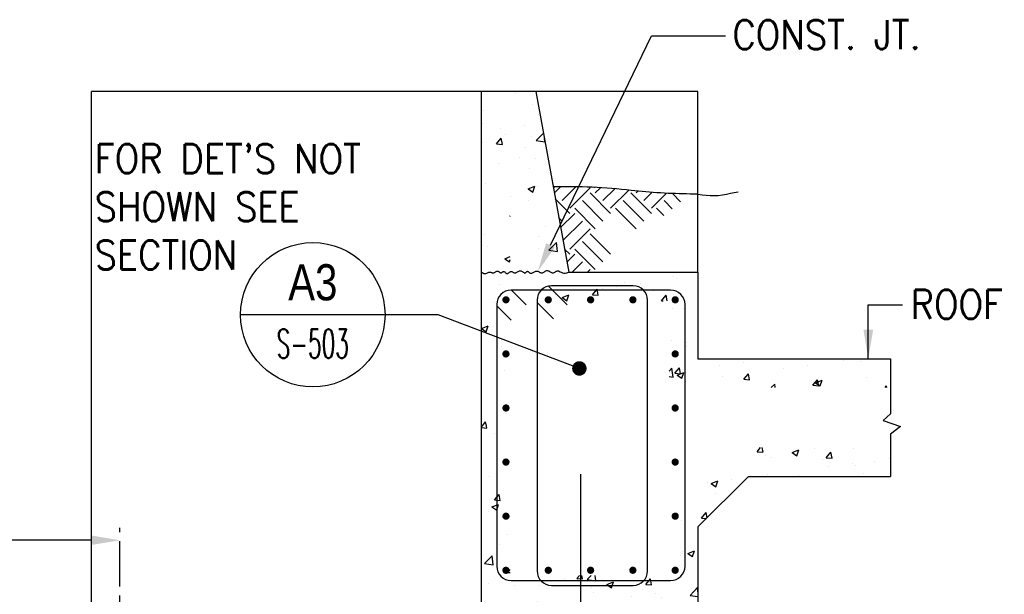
# Model space of a CAD drawing. Header units: inches. Extents: x -9715 to 32893, y -15613 to -1138.
# Tile 281 of 380: x 10251 to 10387, y -8909 to -8830. Entities that reach past the tile are written whole.
import ezdxf
from ezdxf.enums import TextEntityAlignment as Align

# ---------------------------------------------------------------- set-up
doc = ezdxf.new("R2010")
doc.units = ezdxf.units.IN
doc.header["$MEASUREMENT"] = 0
doc.linetypes.add('CENTER', pattern=[2, 1.25, -0.25, 0.25, -0.25])
doc.layers.get('0').update_dxf_attribs({"color": 252})
for name, color, linetype in [('S-ANNO-DIMS', 2, 'Continuous'), ('S-ANNO-SYMB', 2, 'Continuous'), ('S-ANNO-TEXT', 2, 'Continuous'), ('S1', 2, 'Continuous'), ('S3', 4, 'Continuous'), ('S6', 1, 'Continuous'), ('S7', 2, 'Continuous'), ('S7R', 2, 'Continuous')]:
    doc.layers.add(name, color=color, linetype=linetype)
doc.styles.add('125', font='romans.shx', dxfattribs={"width": 0.8, "height": 2})
doc.styles.add('ROMANS', font='ROMANS.shx', dxfattribs={"width": 0.8})
doc.styles.add('TITTEXTL', font='swiss.ttf', dxfattribs={"width": 0.8})
doc.dimstyles.new('dim', dxfattribs={"dimscale": 48, "dimtxt": 12, "dimasz": 0.125, "dimexe": 0.0625, "dimexo": 0.0625, "dimgap": 0.0625, "dimtad": 1, "dimdec": 4, "dimzin": 3, "dimdsep": 46, "dimlunit": 4, "dimtxsty": '125', "dimcen": 0.125, "dimclrd": 1, "dimclre": 1, "dimclrt": 256, "dimadec": 0, "dimazin": 0, "dimtfac": 1, "dimtdec": 4, "dimtix": 1, "dimtofl": 0, "dimtmove": 2, "dimatfit": 3, "dimfxl": 6, "dimtvp": 0.5, "dimtolj": 1, "dimtzin": 3, "dimarcsym": 0})

# ---------------------------------------------------------------- blocks, each defined once
blk = doc.blocks.new('*X223')
at = {"color": 0}
for p, q in [((761.37, 2056.9), (761.37, 2056.9)), ((748.19, 2049.55), (748.19, 2049.55)), ((768.39, 2052.12), (768.39, 2052.12)), ((770.95, 2048.12), (770.95, 2048.12)), ((747.62, 2044.11), (747.62, 2044.11)), ((755.04, 2042.2), (755.04, 2042.2)), ((765.05, 2043.52), (765.05, 2043.52)), ((753.56, 2035.82), (755.49, 2038.12)), ((755.95, 2035.61), (755.49, 2038.12)), ((757.1, 2039.51), (757.1, 2039.51)), ((767.91, 2038.8), (767.91, 2038.8)), ((770, 2037.21), (772.98, 2040.31)), ((770, 2037.21), (773.56, 2036.65)), ((773.56, 2036.65), (773.4, 2037.99)), ((747.7, 2036.24), (747.7, 2036.24)), ((753.56, 2035.82), (755.95, 2035.61)), ((765.53, 2034.14), (765.53, 2034.14)), ((762.9, 2030.12), (762.9, 2030.12)), ((769.68, 2029.74), (769.68, 2029.74)), ((754.53, 2027.75), (754.53, 2027.75)), ((767.42, 2025.48), (767.42, 2025.48)), ((749.14, 2019.18), (749.14, 2019.18)), ((766.64, 2017.11), (769.45, 2018.19)), ((766.64, 2017.11), (768.63, 2015.77)), ((768.64, 2015.77), (769.45, 2018.19)), ((770.49, 2018.28), (770.49, 2018.28)), ((759.16, 2013.96), (759.16, 2013.96)), ((766.93, 2012.17), (766.93, 2012.17)), ((759.11, 2005.73), (759.22, 2005.86)), ((759.11, 2005.73), (759.22, 2005.73)), ((773.89, 2001.51), (773.89, 2001.51)), ((748.63, 1998.19), (748.63, 1998.19)), ((770.83, 1997.47), (770.83, 1997.47)), ((747.51, 1993.46), (747.51, 1993.46)), ((749.79, 1993.37), (749.79, 1993.37)), ((771.14, 1992.46), (771.14, 1992.46)), ((775.3, 1991.62), (778.42, 1994.87)), ((778.86, 1991.07), (778.42, 1994.87)), ((756.91, 1988.11), (759.22, 1988.99)), ((756.91, 1988.11), (758.9, 1986.76)), ((775.3, 1991.62), (778.86, 1991.07)), ((758.9, 1986.76), (759.22, 1987.71)), ((773.39, 1987.05), (773.39, 1987.05)), ((826.99, 1980.6), (826.99, 1980.6)), ((828.44, 1979.91), (828.44, 1979.91)), ((754.75, 1977.5), (754.75, 1977.5)), ((776.1, 1976.6), (776.1, 1976.6)), ((803.27, 1976.6), (803.27, 1976.6)), ((806.79, 1978.04), (806.79, 1978.04)), ((813.29, 1977.92), (813.29, 1977.92)), ((778.01, 1973.27), (778.01, 1973.27)), ((780.79, 1972), (783.59, 1973.08)), ((780.79, 1972), (782.78, 1970.66)), ((782.78, 1970.66), (783.59, 1973.08)), ((786.25, 1975.22), (786.25, 1975.22)), ((793.35, 1973.14), (795.28, 1975.43)), ((793.35, 1973.14), (795.74, 1972.93)), ((795.75, 1972.93), (795.28, 1975.43)), ((797.45, 1975.7), (797.45, 1975.7)), ((818.81, 1974.8), (818.81, 1974.8)), ((822.04, 1970.63), (823.97, 1972.92)), ((824.41, 1970.56), (823.97, 1972.92)), ((752.85, 1969.96), (752.85, 1969.96)), ((822.04, 1970.63), (822.76, 1970.56)), ((826.51, 1967.28), (826.51, 1967.28)), ((831.11, 1967.61), (831.11, 1967.61)), ((747.22, 1959.12), (749.98, 1960.17)), ((749.17, 1957.76), (749.98, 1960.17)), ((747.22, 1959.07), (749.17, 1957.76)), ((752.34, 1955.5), (752.34, 1955.5)), ((755.39, 1951.69), (755.39, 1951.69)), ((826.02, 1953.97), (826.02, 1953.97)), ((832.37, 1953.46), (832.37, 1953.46)), ((832.65, 1951.68), (832.65, 1951.68)), ((846.31, 1943.65), (846.31, 1943.65)), ((855.98, 1944.83), (855.98, 1944.83)), ((866.85, 1946.46), (866.85, 1946.46)), ((882.57, 1943.86), (882.57, 1943.86)), ((883.51, 1946.28), (883.51, 1946.28)), ((897.72, 1945.86), (897.72, 1945.86)), ((904.86, 1945.38), (904.86, 1945.38)), ((747.39, 1942.81), (747.39, 1942.81)), ((756.97, 1941.72), (756.97, 1941.72)), ((825.22, 1941.42), (826.41, 1942.66)), ((825.22, 1939.12), (826.85, 1938.86)), ((825.53, 1940.65), (825.53, 1940.65)), ((826.85, 1938.86), (826.41, 1942.66)), ((827.59, 1940.54), (829.52, 1942.84)), ((827.59, 1940.54), (829.98, 1940.33)), ((828.54, 1939.79), (831.34, 1940.87)), ((828.54, 1939.79), (830.53, 1938.45)), ((829.99, 1940.33), (829.52, 1942.84)), ((830.53, 1938.45), (831.34, 1940.87)), ((832.65, 1940.83), (832.65, 1940.83)), ((847.29, 1939.22), (847.29, 1939.22)), ((856.28, 1938.03), (858.21, 1940.33)), ((858.68, 1937.82), (858.21, 1940.33)), ((872.56, 1942.55), (872.56, 1942.55)), ((832.14, 1937.23), (832.14, 1937.23)), ((856.28, 1938.03), (858.67, 1937.82)), ((867.68, 1934.56), (869.1, 1936.04)), ((869.27, 1934.56), (869.1, 1936.04)), ((884.97, 1935.52), (886.9, 1937.82)), ((884.97, 1935.52), (887.37, 1935.31)), ((886.03, 1936.59), (888.83, 1937.66)), ((886.03, 1936.59), (888.02, 1935.25)), ((886.56, 1935.71), (886.56, 1935.71)), ((887.37, 1935.31), (886.9, 1937.82)), ((888.02, 1935.25), (888.83, 1937.66)), ((907.34, 1938.71), (907.34, 1938.71)), ((914.97, 1934.56), (915.59, 1935.31)), ((915.73, 1934.56), (915.59, 1935.31)), ((747.22, 1918.16), (748.07, 1919.17)), ((748.07, 1919.17), (749, 1920.28)), ((749.32, 1918.54), (749, 1920.28)), ((749.46, 1917.77), (749.32, 1918.54)), ((747.22, 1917.97), (749.46, 1917.77)), ((752.56, 1915.39), (752.56, 1915.39)), ((861.83, 1907.94), (863.25, 1909.63)), ((861.83, 1907.94), (864.22, 1907.73)), ((864.23, 1907.73), (863.88, 1909.63)), ((865.39, 1906.52), (865.39, 1906.52)), ((876.29, 1907.58), (879.09, 1908.66)), ((876.29, 1907.58), (878.28, 1906.24)), ((878.28, 1906.24), (879.1, 1908.66)), ((885.59, 1909.08), (885.59, 1909.08)), ((890.52, 1905.43), (892.45, 1907.73)), ((892.92, 1905.22), (892.45, 1907.73)), ((902.03, 1909.07), (902.03, 1909.07)), ((867.76, 1905.51), (867.76, 1905.51)), ((889.11, 1904.6), (889.11, 1904.6)), ((890.52, 1905.43), (892.92, 1905.22)), ((901.43, 1903.17), (901.43, 1903.17)), ((902.51, 1902.19), (902.51, 1902.19)), ((910.47, 1903.7), (910.47, 1903.7)), ((916.58, 1905.17), (916.58, 1905.17)), ((866.15, 1898.53), (866.15, 1898.53)), ((879.18, 1898.18), (879.18, 1898.18)), ((891.41, 1901.86), (891.41, 1901.86)), ((905.88, 1898.76), (905.88, 1898.76)), ((750.66, 1897.72), (750.66, 1897.72)), ((840.99, 1895.22), (840.99, 1895.22)), ((842.68, 1894.68), (845.49, 1895.76)), ((842.68, 1894.68), (844.67, 1893.34)), ((844.68, 1893.34), (845.49, 1895.76)), ((851, 1896.54), (851, 1896.54)), ((747.27, 1892.16), (747.27, 1892.16)), ((752.62, 1887.89), (754.55, 1890.19)), ((755.01, 1887.68), (754.55, 1890.19)), ((844.36, 1890.39), (844.36, 1890.39)), ((751.59, 1884.98), (754.39, 1886.06)), ((752.62, 1887.89), (755.01, 1887.68)), ((753.58, 1883.64), (754.39, 1886.06)), ((750.15, 1883.26), (750.15, 1883.26)), ((751.59, 1884.98), (753.58, 1883.64)), ((838.69, 1880.36), (840.62, 1882.66)), ((841.03, 1880.47), (840.62, 1882.66)), ((830.46, 1879.44), (830.46, 1879.44)), ((838.69, 1880.36), (840.74, 1880.18)), ((840.48, 1880.76), (840.48, 1880.76)), ((758.17, 1873.72), (758.17, 1873.72)), ((754.78, 1869.48), (754.78, 1869.48)), ((830.66, 1865.64), (830.66, 1865.64)), ((830.88, 1866.31), (830.88, 1866.31)), ((832.95, 1865.67), (835.75, 1866.75)), ((832.95, 1865.67), (834.94, 1864.33)), ((834.94, 1864.33), (835.75, 1866.75)), ((748.52, 1861.48), (751.64, 1864.73)), ((748.52, 1861.48), (752.08, 1860.93)), ((752.08, 1860.93), (751.64, 1864.73)), ((829.96, 1864.98), (829.96, 1864.98)), ((758.17, 1857.81), (759.22, 1859.05)), ((758.17, 1857.81), (759.22, 1857.71)), ((750.21, 1853.38), (750.21, 1853.38)), ((760.9, 1854.29), (760.9, 1854.29)), ((781.87, 1855.38), (781.87, 1855.38)), ((786.86, 1855.3), (787.93, 1856.56)), ((786.86, 1855.3), (789.25, 1855.09)), ((789.26, 1855.09), (788.98, 1856.56)), ((791.21, 1854.86), (792.84, 1856.56)), ((791.21, 1854.86), (794.77, 1854.31)), ((794.77, 1854.31), (794.51, 1856.56)), ((799.34, 1852.77), (802.14, 1853.85)), ((801.33, 1851.43), (802.14, 1853.85)), ((815.55, 1852.79), (817.48, 1855.08)), ((817.14, 1853.52), (817.14, 1853.52)), ((817.95, 1852.58), (817.48, 1855.08)), ((761.1, 1852.38), (761.1, 1852.38)), ((771.56, 1852.48), (771.56, 1852.48)), ((792.92, 1851.58), (792.92, 1851.58)), ((793.81, 1849.52), (793.81, 1849.52)), ((799.34, 1852.77), (801.33, 1851.43)), ((814.27, 1850.68), (814.27, 1850.68)), ((815.55, 1852.79), (817.94, 1852.58)), ((819.43, 1849.21), (819.43, 1849.21)), ((833.9, 1848.24), (837.02, 1851.49)), ((834.58, 1851.2), (834.58, 1851.2)), ((835.62, 1849.77), (835.62, 1849.77)), ((837.22, 1849.77), (837.02, 1851.49)), ((770.48, 1845.51), (770.48, 1845.51)), ((809.42, 1847.89), (809.42, 1847.89)), ((822.13, 1847.44), (822.13, 1847.44)), ((833.9, 1848.24), (837.22, 1847.73)), ((801.92, 1844.88), (801.92, 1844.88))]:
    blk.add_line(p, q, dxfattribs=at)
blk = doc.blocks.new('Anno_Section_A2')
at = {"color": 0, "linetype": 'ByBlock', "lineweight": -2}
blk.add_line((2.5, 0), (-2.5, 0), dxfattribs=at)
blk.add_circle((0, 0), 2.5, dxfattribs=at)
at = {"color": 0, "linetype": 'ByBlock', "lineweight": -2, "style": 'ROMANS', "width": 0.8}
blk.add_attdef('NUMBER', text='', height=1, dxfattribs=at).set_placement((0, 0.5), align=Align.CENTER)
blk.add_attdef('SHEET', text='', height=0.75, dxfattribs=at).set_placement((0, -0.5), align=Align.TOP_CENTER)

msp = doc.modelspace()

# ---------------------------------------------------------------- linework, layer by layer
at = {"layer": 'S1', "color": 137}
msp.add_lwpolyline([(10314.72623, -8839.50305), (10260.72623, -8839.50305)], dxfattribs=at)
at = {"layer": 'S1', "color": 137, "linetype": 'Continuous'}
msp.add_lwpolyline([(10260.72623, -8910.51868), (10260.72623, -8839.50305)], dxfattribs=at)
at = {"layer": 'S1', "color": 3, "linetype": 'Continuous'}
msp.add_lwpolyline([(10314.72623, -8910.51868), (10314.72623, -8839.50305)], dxfattribs=at)
at = {"layer": 'S1', "color": 3}
for points in [[(10322.25714, -8839.50305), (10314.72623, -8839.50305)], [(10322.25714, -8839.50305), (10326.8356, -8864.51868), (10344.72623, -8864.51868), (10344.72623, -8876.51868), (10371.38248, -8876.51868)], [(10344.72623, -8899.81791), (10351.71296, -8892.83118)], [(10351.71296, -8892.83118), (10371.38248, -8892.83118)], [(10344.72623, -8899.81791), (10344.72623, -8910.51868)]]:
    msp.add_lwpolyline(points, dxfattribs=at)
at = {"layer": 'S1'}
for points in [[(10344.72623, -8839.50305), (10322.25714, -8839.50305)], [(10371.38248, -8876.51868), (10371.38248, -8884.1593), (10370.36685, -8885.08118), (10372.78873, -8885.92493), (10371.38248, -8886.95618), (10371.38248, -8892.83118)]]:
    msp.add_lwpolyline(points, dxfattribs=at)
at = {"layer": 'S1', "linetype": 'Continuous'}
msp.add_lwpolyline([(10344.72623, -8864.51868), (10344.72623, -8839.50305)], dxfattribs=at)
at = {"layer": 'S1'}
for points in [[(10343.6334, -8853.7146, -0.024600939), (10335.49185, -8853.20618, 0.033148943), (10324.62765, -8852.71385, 7.506787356)], [(10344.72623, -8853.7218, 0.114999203), (10349.2106, -8853.61243, -0.031296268), (10350.30875, -8853.40032, 0.010518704)], [(10344.72623, -8853.7218, -0.003293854), (10343.6334, -8853.7146, 0.033148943)]]:
    msp.add_lwpolyline(points, format="xyb", dxfattribs=at)
at = {"layer": 'S1', "color": 2}
msp.add_lwpolyline([(10314.72623, -8864.51868), (10314.9132, -8864.64033), (10315.08042, -8864.70501), (10315.22981, -8864.72422), (10315.36334, -8864.70944), (10315.48293, -8864.67215), (10315.59055, -8864.62383), (10315.68812, -8864.57597), (10315.77761, -8864.54006), (10315.86083, -8864.52477), (10315.93914, -8864.52758), (10316.01381, -8864.54316), (10316.08608, -8864.56618), (10316.15719, -8864.59131), (10316.2284, -8864.61322), (10316.30095, -8864.62659), (10316.3761, -8864.62609), (10316.45466, -8864.60813), (10316.53571, -8864.57616), (10316.61792, -8864.53536), (10316.69994, -8864.4909), (10316.78042, -8864.44798), (10316.85802, -8864.41179), (10316.93139, -8864.3875), (10316.99918, -8864.3803), (10317.0605, -8864.39358), (10317.11614, -8864.42357), (10317.16737, -8864.46469), (10317.21542, -8864.51138), (10317.26155, -8864.55808), (10317.30701, -8864.5992), (10317.35305, -8864.62919), (10317.40091, -8864.64247), (10317.45156, -8864.63537), (10317.5048, -8864.61175), (10317.56016, -8864.57738), (10317.61715, -8864.53801), (10317.67529, -8864.49942), (10317.7341, -8864.46735), (10317.79311, -8864.44757), (10317.85183, -8864.44584), (10317.90991, -8864.46591), (10317.9675, -8864.50345), (10318.02491, -8864.55213), (10318.08241, -8864.6056), (10318.1403, -8864.65755), (10318.19886, -8864.70162), (10318.25838, -8864.73147), (10318.31914, -8864.74079), (10318.38135, -8864.72538), (10318.44481, -8864.68971), (10318.50923, -8864.64041), (10318.57432, -8864.5841), (10318.6398, -8864.5274), (10318.70537, -8864.47695), (10318.77075, -8864.43936), (10318.83565, -8864.42126), (10318.89994, -8864.42709), (10318.96413, -8864.4525), (10319.02891, -8864.49097), (10319.09493, -8864.53596), (10319.16287, -8864.58096), (10319.2334, -8864.61943), (10319.30721, -8864.64484), (10319.38495, -8864.65066), (10319.46706, -8864.63258), (10319.55302, -8864.59511), (10319.64205, -8864.54496), (10319.73338, -8864.48885), (10319.82626, -8864.43352), (10319.9199, -8864.38567), (10320.01354, -8864.35204), (10320.10642, -8864.33933), (10320.19777, -8864.35204), (10320.28691, -8864.38567), (10320.37317, -8864.43352), (10320.45588, -8864.48885), (10320.53436, -8864.54496), (10320.60793, -8864.59511), (10320.67594, -8864.63258), (10320.7377, -8864.65066), (10320.7929, -8864.64482), (10320.84262, -8864.6193), (10320.8883, -8864.58053), (10320.93139, -8864.53494), (10320.97333, -8864.48897), (10321.01555, -8864.44904), (10321.05951, -8864.4216), (10321.10663, -8864.41307), (10321.15811, -8864.42773), (10321.21411, -8864.4612), (10321.27453, -8864.50697), (10321.33927, -8864.55849), (10321.40823, -8864.60925), (10321.48133, -8864.65271), (10321.55847, -8864.68235), (10321.63954, -8864.69163), (10321.72436, -8864.67624), (10321.81235, -8864.64068), (10321.90283, -8864.59168), (10321.99515, -8864.53596), (10322.08861, -8864.48024), (10322.18256, -8864.43125), (10322.27631, -8864.39569), (10322.3692, -8864.3803), (10322.46073, -8864.38953), (10322.55111, -8864.41883), (10322.64071, -8864.46138), (10322.72994, -8864.51036), (10322.81916, -8864.55896), (10322.90877, -8864.60035), (10322.99914, -8864.62773), (10323.09067, -8864.63428), (10323.18364, -8864.61551), (10323.27796, -8864.57629), (10323.37343, -8864.52382), (10323.46985, -8864.4653), (10323.56705, -8864.40793), (10323.66482, -8864.35892), (10323.76298, -8864.32546), (10323.86133, -8864.31475), (10323.95967, -8864.33152), (10324.05771, -8864.37057), (10324.15518, -8864.42421), (10324.25179, -8864.48476), (10324.34724, -8864.54454), (10324.44125, -8864.59587), (10324.53353, -8864.63108), (10324.62379, -8864.64247), (10324.71205, -8864.62513), (10324.79948, -8864.58512), (10324.88759, -8864.53129), (10324.97787, -8864.47247), (10325.07179, -8864.41749), (10325.17085, -8864.37518), (10325.27654, -8864.35437), (10325.39035, -8864.36391), (10325.5139, -8864.40857), (10325.64928, -8864.47693), (10325.79875, -8864.55353), (10325.96454, -8864.6229), (10326.14888, -8864.66957), (10326.35401, -8864.67807), (10326.58218, -8864.63293), (10326.8356, -8864.51868)], dxfattribs=at)
at = {"layer": 'S3', "color": 3}
for points in [[(10316.85123, -8869.01868), (10316.85123, -8905.23743, 0.414213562), (10318.85123, -8907.23743), (10340.92935, -8907.23743, 0.414213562), (10342.92935, -8905.23743), (10342.92935, -8869.01868, 0.414213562), (10340.92935, -8867.01868), (10318.85123, -8867.01868, 0.414213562)], [(10322.44498, -8868.4093), (10322.44498, -8905.9093, 0.414213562), (10324.44498, -8907.9093), (10335.74185, -8907.9093, 0.414213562), (10337.74185, -8905.9093), (10337.74185, -8868.4093, 0.414213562), (10335.74185, -8866.4093), (10324.44498, -8866.4093, 0.414213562)]]:
    msp.add_lwpolyline(points, format="xyb", close=True, dxfattribs=at)
for points in [[(10320.93909, -8869.0603), (10318.89747, -8867.01868)], [(10326.62169, -8869.07875), (10324.00194, -8866.45899)], [(10318.83035, -8871.16904), (10316.85123, -8869.18992)], [(10324.70817, -8870.99226), (10322.44498, -8868.72907)]]:
    msp.add_lwpolyline(points, dxfattribs=at)
at = {"layer": 'S3', "color": 4, "const_width": 0.5}
for points in [[(10317.88248, -8868.36243, 1), (10318.38248, -8868.36243, 1)], [(10323.74185, -8868.36243, 1), (10324.24185, -8868.36243, 1)], [(10329.60123, -8868.36243, 1), (10330.10123, -8868.36243, 1)], [(10335.4606, -8868.36243, 1), (10335.9606, -8868.36243, 1)], [(10341.31998, -8868.36243, 1), (10341.81998, -8868.36243, 1)], [(10317.88248, -8875.85305, 1), (10318.38248, -8875.85305, 1)], [(10341.31998, -8875.85305, 1), (10341.81998, -8875.85305, 1)], [(10317.88248, -8883.34368, 1), (10318.38248, -8883.34368, 1)], [(10341.31998, -8883.34368, 1), (10341.81998, -8883.34368, 1)], [(10317.88248, -8890.8343, 1), (10318.38248, -8890.8343, 1)], [(10341.31998, -8890.8343, 1), (10341.81998, -8890.8343, 1)], [(10317.88248, -8898.32493, 1), (10318.38248, -8898.32493, 1)], [(10341.31998, -8898.32493, 1), (10341.81998, -8898.32493, 1)], [(10317.88248, -8905.81555, 1), (10318.38248, -8905.81555, 1)], [(10323.74185, -8905.81555, 1), (10324.24185, -8905.81555, 1)], [(10329.60123, -8905.81555, 1), (10330.10123, -8905.81555, 1)], [(10335.4606, -8905.81555, 1), (10335.9606, -8905.81555, 1)], [(10341.31998, -8905.81555, 1), (10341.81998, -8905.81555, 1)]]:
    msp.add_lwpolyline(points, format="xyb", close=True, dxfattribs=at)
at = {"layer": 'S3', "color": 4}
msp.add_lwpolyline([(10328.4606, -8892.51868), (10328.4606, -8928.51868)], dxfattribs=at)
at = {"layer": 'S6', "color": 1}
for p, q in [((10324.83591, -8852.85643), (10324.69201, -8852.71252)), ((10324.83591, -8853.56354), (10325.70112, -8852.69834)), ((10325.89657, -8854.6242), (10327.812, -8852.70877)), ((10326.95723, -8855.68486), (10329.78566, -8852.85643)), ((10332.61409, -8856.39197), (10329.78566, -8853.56354)), ((10330.49277, -8852.85643), (10330.43367, -8852.79734)), ((10330.49277, -8853.56354), (10331.21626, -8852.84005)), ((10331.55343, -8854.6242), (10333.19603, -8852.9816)), ((10332.61409, -8855.68486), (10335.13225, -8853.1667)), ((10338.27094, -8856.39197), (10335.44252, -8853.56354)), ((10336.14962, -8853.56354), (10336.40936, -8853.3038)), ((10337.21028, -8854.6242), (10338.35753, -8853.47695)), ((10338.27094, -8855.68486), (10340.34955, -8853.60626)), ((10342.32631, -8854.79048), (10341.18188, -8853.64604)), ((10326.95723, -8856.39197), (10324.93791, -8854.37264)), ((10331.55343, -8857.45263), (10328.725, -8854.6242)), ((10337.21028, -8857.45263), (10334.38186, -8854.6242)), ((10341.16274, -8855.74823), (10340.03871, -8854.6242)), ((10330.49277, -8858.51329), (10327.66434, -8855.68486)), ((10336.14962, -8858.51329), (10333.3212, -8855.68486)), ((10339.99917, -8856.70598), (10338.97805, -8855.68486)), ((10325.89657, -8857.45263), (10325.42596, -8856.98201)), ((10325.68568, -8858.37062), (10327.66434, -8856.39197)), ((10326.01993, -8860.15769), (10328.725, -8857.45263)), ((10326.95723, -8861.34171), (10329.78566, -8858.51329)), ((10331.55343, -8863.10948), (10328.725, -8860.28105)), ((10332.61409, -8862.04882), (10329.78566, -8859.22039)), ((10326.95723, -8862.04882), (10326.23938, -8861.33097)), ((10330.49277, -8864.17014), (10327.66434, -8861.34171)), ((10326.57702, -8863.13614), (10327.66434, -8862.04882)), ((10327.3158, -8864.51868), (10328.725, -8863.10948)), ((10329.43712, -8864.51868), (10329.78566, -8864.17014))]:
    msp.add_line(p, q, dxfattribs=at)
at = {"layer": 'S7', "color": 1}
for p, q in [((10324.29072, -8860.81692), (10338.31018, -8831.78932)), ((10338.31018, -8831.78932), (10348.5124, -8831.78932)), ((10368.31284, -8876.51868), (10368.31284, -8869.03747)), ((10368.31284, -8869.03747), (10373.05404, -8869.03747))]:
    msp.add_line(p, q, dxfattribs=at)
at = {"layer": 'S7', "color": 2, "const_width": 1}
msp.add_lwpolyline([(10327.84551, -8878.0827, 1), (10328.74915, -8877.65441, 1)], format="xyb", close=True, dxfattribs=at)
at = {"layer": 'S7', "color": 1}
for points in [[(10324.89104, -8861.10686), (10323.6904, -8860.52698), (10322.55111, -8864.41883)], [(10367.64618, -8872.51868), (10368.97951, -8872.51868), (10368.31284, -8876.51868)]]:
    msp.add_solid(points, dxfattribs=at)
at = {"layer": 'S7R', "color": 1, "linetype": 'CENTER', "ltscale": 5}
msp.add_line((10264.66373, -8948.04993), (10264.66373, -8899.92493), dxfattribs=at)
at = {"layer": 'S7R', "color": 1}
msp.add_line((10260.66373, -8901.6593), (10234.68946, -8901.6593), dxfattribs=at)
msp.add_solid([(10260.66373, -8900.99264), (10260.66373, -8902.32597), (10264.66373, -8901.6593)], dxfattribs=at)

# ---------------------------------------------------------------- block references
at = {"layer": 'S-ANNO-SYMB'}
ref = msp.add_blockref('Anno_Section_A2', (10291.3829, -8870.43551), dxfattribs=dict(at, xscale=4, yscale=4, zscale=3.999999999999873))
ref.add_attrib('NUMBER', 'A3', dxfattribs={"layer": '0', "color": 0, "linetype": 'ByBlock', "lineweight": -2, "height": 5, "style": 'TITTEXTL', "width": 0.796875}).set_placement((10291.3829, -8868.43551, 83.33333), align=Align.CENTER)
ref.add_attrib('SHEET', 'S-503', dxfattribs={"layer": '0', "color": 0, "linetype": 'ByBlock', "lineweight": -2, "height": 4, "style": 'ROMANS', "width": 0.55}).set_placement((10291.3829, -8872.43551, 83.33333), align=Align.TOP_CENTER)
at = {"layer": 'S6', "color": 1, "xscale": 0.3333333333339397, "yscale": 0.3333333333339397, "zscale": 0.3333333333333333}
msp.add_blockref('*X223', (10065.65314, -9525.37322), dxfattribs=at)

# ---------------------------------------------------------------- texts
at = {"layer": 'S-ANNO-TEXT', "ltscale": 20, "style": '125', "width": 0.9}
for s, p in [('CONST. JT.', (10349.49368, -8833.64263)), ('ROOF', (10374.17091, -8870.98743))]:
    msp.add_text(s, height=4, dxfattribs=at).set_placement(p)
at = {"layer": 'S-ANNO-TEXT', "insert": (10261.18, -8846.80831), "char_height": 4.0000002, "width": 42.342859, "attachment_point": 1, "style": '125'}
msp.add_mtext("{\\W0.9;FOR DET'S NOT SHOWN SEE SECTION }", dxfattribs=at)

# ---------------------------------------------------------------- leaders
at = {"layer": 'S-ANNO-DIMS'}
msp.add_leader([(10328.29733, -8877.86856), (10308.73707, -8870.43551), (10301.13316, -8870.43551)], dimstyle='dim', override={"dimgap": 0.0625, "dimtad": 0, "dimldrblk": 'DotSmall'}, dxfattribs=at)

doc.saveas('drawing.dxf')
